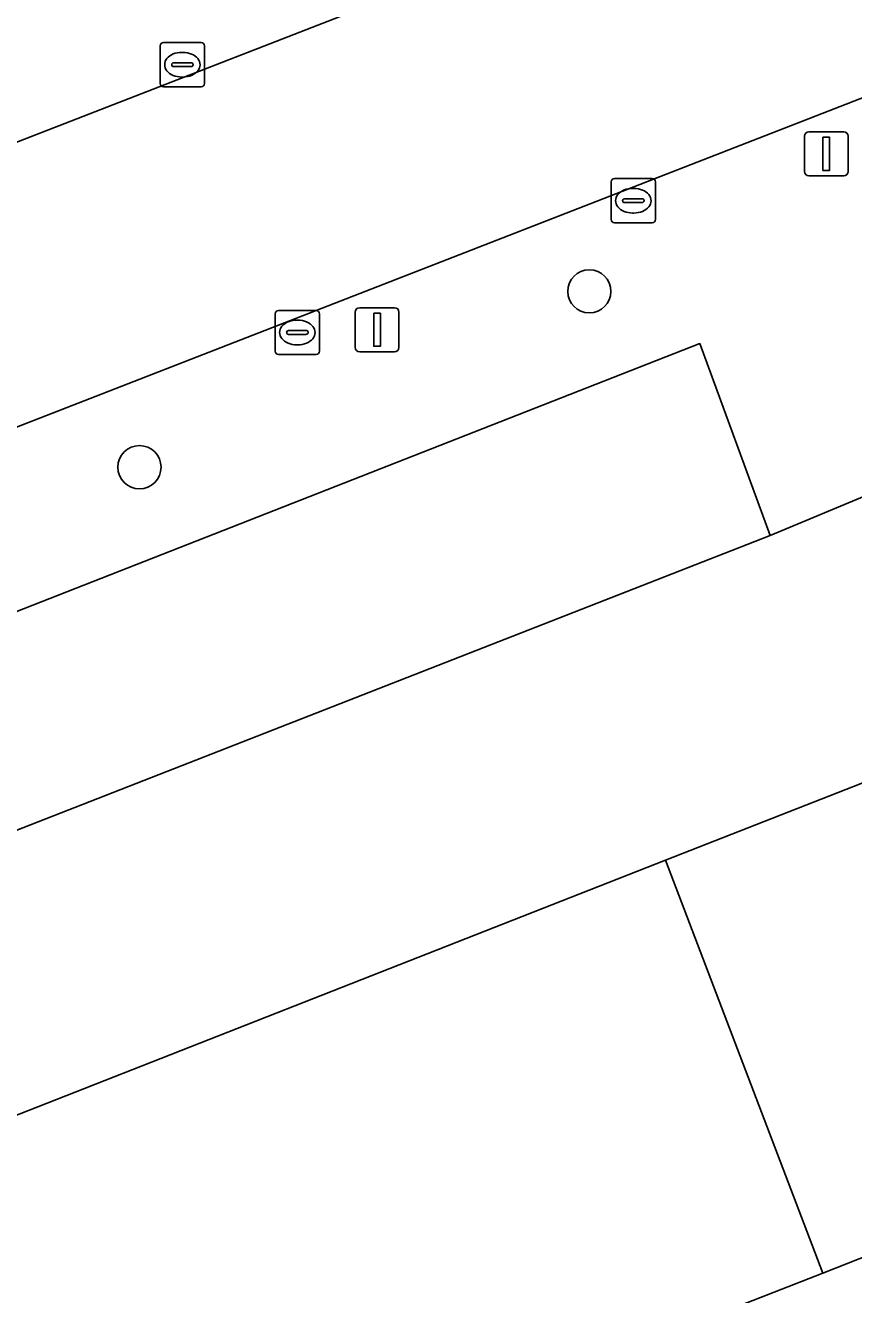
# Model space of a CAD drawing. Extents: x 160377 to 161131, y 383938 to 384853.
# Drawn here: x 160860.35 to 160879.11, y 384729.53 to 384758.28 of the extents above; entities that cross this region are included whole.
import ezdxf

# ---------------------------------------------------------------- set-up
doc = ezdxf.new("R2010")
doc.units = 0
for name, color, linetype in [('IMGEO_Boom', 7, 'Continuous'), ('IMGEO_Kolk', 7, 'Continuous'), ('IMGEO_Lichtmast', 7, 'Continuous'), ('IMGEO_Parkeervlak_open', 7, 'Continuous'), ('IMGEO_Rijbaan_lokaal_open', 7, 'Continuous'), ('IMGEO_Verkeerseiland_open', 7, 'Continuous'), ('IMGEO_Voetpad_open', 7, 'Continuous')]:
    doc.layers.add(name, color=color, linetype=linetype)

msp = doc.modelspace()

# ---------------------------------------------------------------- linework, layer by layer
at = {"layer": 'IMGEO_Boom'}
for centre in [(160873.125, 384752.254), (160862.936, 384748.272)]:
    msp.add_circle(centre, 0.489, dxfattribs=at)
at = {"layer": 'IMGEO_Kolk'}
for p, q in [((160863.407, 384756.961), (160863.407, 384757.813)), ((160863.482, 384757.887), (160864.334, 384757.887)), ((160863.895, 384757.667), (160863.92, 384757.667)), ((160864.408, 384757.813), (160864.408, 384756.961)), ((160863.666, 384757.381), (160863.666, 384757.393)), ((160864.104, 384757.344), (160863.706, 384757.344)), ((160863.709, 384757.43), (160864.107, 384757.43)), ((160864.15, 384757.393), (160864.15, 384757.381)), ((160863.918, 384757.107), (160863.893, 384757.107)), ((160864.334, 384756.887), (160863.482, 384756.887)), ((160873.696, 384754.807), (160874.548, 384754.807)), ((160873.621, 384753.881), (160873.621, 384754.733)), ((160874.109, 384754.587), (160874.134, 384754.587)), ((160874.622, 384754.733), (160874.622, 384753.881)), ((160873.88, 384754.301), (160873.88, 384754.313)), ((160874.318, 384754.264), (160873.92, 384754.264)), ((160873.923, 384754.35), (160874.321, 384754.35)), ((160874.364, 384754.313), (160874.364, 384754.301)), ((160874.132, 384754.027), (160874.107, 384754.027)), ((160874.548, 384753.807), (160873.696, 384753.807)), ((160866.011, 384750.897), (160866.011, 384751.749)), ((160866.086, 384751.823), (160866.938, 384751.823)), ((160866.499, 384751.603), (160866.524, 384751.603)), ((160867.012, 384751.749), (160867.012, 384750.897)), ((160866.27, 384751.317), (160866.27, 384751.329)), ((160866.313, 384751.366), (160866.711, 384751.366)), ((160866.754, 384751.329), (160866.754, 384751.317)), ((160866.708, 384751.28), (160866.31, 384751.28)), ((160866.522, 384751.043), (160866.497, 384751.043)), ((160866.938, 384750.823), (160866.086, 384750.823))]:
    msp.add_line(p, q, dxfattribs=at)
for points in [[(160863.407, 384756.961), (160863.407, 384757.813)], [(160863.482, 384757.887), (160864.334, 384757.887)], [(160864.408, 384757.813), (160864.408, 384756.961)], [(160864.334, 384756.887), (160863.482, 384756.887)], [(160873.696, 384754.807), (160874.548, 384754.807)], [(160873.621, 384753.881), (160873.621, 384754.733)], [(160874.622, 384754.733), (160874.622, 384753.881)], [(160874.548, 384753.807), (160873.696, 384753.807)], [(160866.011, 384750.897), (160866.011, 384751.749)], [(160866.086, 384751.823), (160866.938, 384751.823)], [(160867.012, 384751.749), (160867.012, 384750.897)], [(160866.938, 384750.823), (160866.086, 384750.823)]]:
    msp.add_lwpolyline(points, dxfattribs=at)
for centre, radius, start, end in [((160863.484, 384757.811), 0.0765, 91.552, 178.448), ((160863.484, 384757.811), 0.0765, 91.552, 178.448), ((160864.332, 384757.811), 0.0765, 1.552, 88.448), ((160864.332, 384757.811), 0.0765, 1.552, 88.448), ((160863.706, 384757.39), 0.0403, 85.8775, 175.7526), ((160863.703, 384757.38), 0.0366, 178.938, 274.7102), ((160864.107, 384757.387), 0.043, 264.8664, 352.4533), ((160864.111, 384757.392), 0.0386, 1.7309, 96.639), ((160863.484, 384756.963), 0.0765, 181.552, 268.448), ((160863.484, 384756.963), 0.0765, 181.552, 268.448), ((160864.332, 384756.963), 0.0765, 271.552, 358.448), ((160864.332, 384756.963), 0.0765, 271.552, 358.448), ((160873.698, 384754.731), 0.0765, 91.552, 178.448), ((160873.698, 384754.731), 0.0765, 91.552, 178.448), ((160874.546, 384754.731), 0.0765, 1.552, 88.448), ((160874.546, 384754.731), 0.0765, 1.552, 88.448), ((160873.92, 384754.31), 0.0403, 85.8775, 175.7526), ((160873.917, 384754.3), 0.0366, 178.938, 274.7102), ((160874.321, 384754.307), 0.043, 264.8664, 352.4533), ((160874.325, 384754.312), 0.0386, 1.7309, 96.639), ((160873.698, 384753.883), 0.0765, 181.552, 268.448), ((160873.698, 384753.883), 0.0765, 181.552, 268.448), ((160874.546, 384753.883), 0.0765, 271.552, 358.448), ((160874.546, 384753.883), 0.0765, 271.552, 358.448), ((160866.088, 384751.747), 0.0765, 91.552, 178.448), ((160866.088, 384751.747), 0.0765, 91.552, 178.448), ((160866.936, 384751.747), 0.0765, 1.552, 88.448), ((160866.936, 384751.747), 0.0765, 1.552, 88.448), ((160866.31, 384751.326), 0.0403, 85.8775, 175.7526), ((160866.307, 384751.316), 0.0366, 178.938, 274.7102), ((160866.711, 384751.323), 0.043, 264.8664, 352.4533), ((160866.715, 384751.328), 0.0386, 1.7309, 96.639), ((160866.088, 384750.899), 0.0765, 181.552, 268.448), ((160866.088, 384750.899), 0.0765, 181.552, 268.448), ((160866.936, 384750.899), 0.0765, 271.552, 358.448), ((160866.936, 384750.899), 0.0765, 271.552, 358.448)]:
    msp.add_arc(centre, radius, start, end, dxfattribs=at)
for centre, major_axis, ratio, start_param, end_param in [((160863.894, 384757.387), (-0.387, 0.002), 0.722429, 4.712389, 7.853982), ((160863.919, 384757.387), (-0.39, 0.002), 0.717154, 1.570796, 4.712389), ((160874.108, 384754.307), (-0.387, 0.002), 0.722429, 4.712389, 7.853982), ((160874.133, 384754.307), (-0.39, 0.002), 0.717154, 1.570796, 4.712389), ((160866.498, 384751.323), (-0.387, 0.002), 0.722429, 4.712389, 7.853982), ((160866.523, 384751.323), (-0.39, 0.002), 0.717154, 1.570796, 4.712389)]:
    msp.add_ellipse(centre, major_axis=major_axis, ratio=ratio, start_param=start_param, end_param=end_param, dxfattribs=at)
at = {"layer": 'IMGEO_Lichtmast'}
for p, q in [((160877.997, 384754.968), (160877.997, 384755.768)), ((160877.997, 384755.768), (160877.997, 384754.968)), ((160878.097, 384755.868), (160878.887, 384755.868)), ((160878.887, 384755.868), (160878.097, 384755.868)), ((160878.987, 384755.768), (160878.987, 384754.968)), ((160878.987, 384754.968), (160878.987, 384755.768)), ((160878.887, 384754.868), (160878.097, 384754.868)), ((160878.097, 384754.868), (160878.887, 384754.868)), ((160867.924, 384751.885), (160868.714, 384751.885)), ((160868.714, 384751.885), (160867.924, 384751.885)), ((160867.824, 384750.985), (160867.824, 384751.785)), ((160867.824, 384751.785), (160867.824, 384750.985)), ((160868.814, 384751.785), (160868.814, 384750.985)), ((160868.814, 384750.985), (160868.814, 384751.785)), ((160868.714, 384750.885), (160867.924, 384750.885)), ((160867.924, 384750.885), (160868.714, 384750.885))]:
    msp.add_line(p, q, dxfattribs=at)
for points in [[(160878.417, 384755.743), (160878.567, 384755.743), (160878.567, 384754.993), (160878.417, 384754.993), (160878.417, 384755.743)], [(160868.244, 384751.76), (160868.394, 384751.76), (160868.394, 384751.01), (160868.244, 384751.01), (160868.244, 384751.76)]]:
    msp.add_lwpolyline(points, dxfattribs=at)
for centre, start, end in [((160878.097, 384755.768), 90, 180), ((160878.097, 384755.768), 90, 180), ((160878.887, 384755.768), 0, 90), ((160878.887, 384755.768), 360, 90), ((160878.097, 384754.968), 180, 270), ((160878.097, 384754.968), 180, 270), ((160878.887, 384754.968), 270, 0), ((160878.887, 384754.968), 270, 0), ((160867.924, 384751.785), 90, 180), ((160867.924, 384751.785), 90, 180), ((160868.714, 384751.785), 0, 90), ((160868.714, 384751.785), 360, 90), ((160867.924, 384750.985), 180, 270), ((160867.924, 384750.985), 180, 270), ((160868.714, 384750.985), 270, 0), ((160868.714, 384750.985), 270, 0)]:
    msp.add_arc(centre, 0.1, start, end, dxfattribs=at)
at = {"layer": 'IMGEO_Parkeervlak_open'}
for points in [[(160875.625, 384751.073), (160848.912, 384740.593), (160850.541, 384736.296), (160877.221, 384746.723)], [(160878.411, 384730.02), (160874.848, 384739.37), (160846.624, 384728.28), (160820.67, 384718.206), (160822.279, 384713.938), (160824.191, 384708.865), (160826.499, 384709.757)]]:
    msp.add_lwpolyline(points, close=True, dxfattribs=at)
at = {"layer": 'IMGEO_Rijbaan_lokaal_open'}
for points in [[(160875.178, 384761.474), (160820.307, 384740.149)], [(160824.465, 384735.292), (160839.837, 384741.274), (160847.52, 384744.264), (160879.523, 384756.719)], [(160874.848, 384739.37), (160881.728, 384742.064), (160879.537, 384747.693), (160877.221, 384746.723), (160850.541, 384736.296), (160845.161, 384734.231), (160842.882, 384733.356), (160819.915, 384724.378), (160809.621, 384720.435)], [(160812.16, 384714.918), (160820.67, 384718.206), (160846.624, 384728.28), (160874.848, 384739.37)]]:
    msp.add_lwpolyline(points, dxfattribs=at)
msp.add_lwpolyline([(160880.591, 384724.4), (160887.442, 384727.066), (160885.283, 384732.732), (160878.411, 384730.02), (160826.499, 384709.757), (160824.191, 384708.865), (160820.786, 384707.548), (160826.013, 384703.108), (160833.184, 384705.883)], close=True, dxfattribs=at)
at = {"layer": 'IMGEO_Verkeerseiland_open'}
msp.add_lwpolyline([(160879.523, 384756.719), (160847.52, 384744.264), (160848.912, 384740.593), (160875.625, 384751.073), (160877.221, 384746.723), (160879.537, 384747.693), (160883.372, 384749.141), (160888.42, 384751.017), (160887.323, 384753.87), (160887.066, 384754.425)], dxfattribs=at)
msp.add_lwpolyline([(160881.728, 384742.064), (160874.848, 384739.37), (160878.411, 384730.02), (160885.283, 384732.732)], close=True, dxfattribs=at)
at = {"layer": 'IMGEO_Voetpad_open'}
msp.add_lwpolyline([(160820.307, 384740.149), (160875.178, 384761.474)], dxfattribs=at)

doc.saveas('drawing.dxf')
